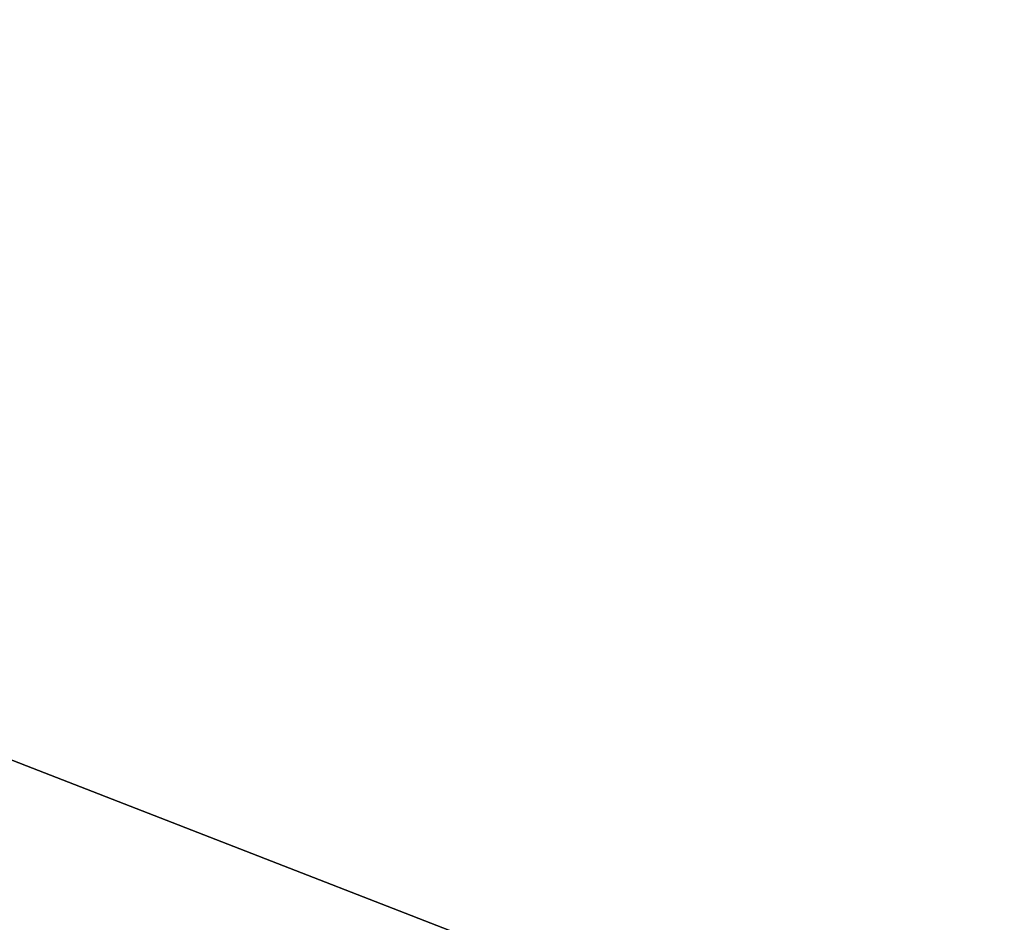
# Model space of a CAD drawing. Extents: x -250 to 250, y -963 to 894.
# Tile 872 of 1056: x -146.565 to -146.059, y 814.94 to 815.404. Entities that reach past the tile are written whole.
import ezdxf

# ---------------------------------------------------------------- set-up
doc = ezdxf.new("R2010")
doc.units = 0
doc.header["$LTSCALE"] = 65.185185
for name, color, linetype in [('1654', 7, 'CONTINUOUS'), ('674', 7, 'CONTINUOUS'), ('770', 7, 'CONTINUOUS'), ('771', 7, 'CONTINUOUS')]:
    doc.layers.add(name, color=color, linetype=linetype)

msp = doc.modelspace()

# ---------------------------------------------------------------- linework, layer by layer
at = {"layer": '1654', "color": 7, "linetype": 'CONTINUOUS'}
for points in [[(-150, 816.35832, -68.65), (-143.65716, 813.8908, -68.65), (-150, 815.13358, -68.62499), (-150, 816.35832, -68.65)], [(-143.65716, 813.8908, -68.65), (-150, 813.91088, -68.55), (-150, 815.13358, -68.62499), (-143.65716, 813.8908, -68.65)]]:
    msp.add_3dface(points, dxfattribs=at)
at = {"layer": '674', "color": 7, "linetype": 'CONTINUOUS'}
for points in [[(210, 814, -11), (-210, 814, -11), (-210, 818.77272, -9.91066), (210, 814, -11)], [(210, 818.77272, -9.91066), (210, 814, -11), (-210, 818.77272, -9.91066), (210, 818.77272, -9.91066)], [(210, 818.77271, 9.91066), (-210, 818.77271, 9.91066), (-210, 814, 11), (210, 818.77271, 9.91066)], [(210, 814, 11), (210, 818.77271, 9.91066), (-210, 814, 11), (210, 814, 11)]]:
    msp.add_3dface(points, dxfattribs=at)
at = {"layer": '770', "color": 7, "linetype": 'CONTINUOUS'}
msp.add_3dface([(-150, 816.35832, -68.65), (-143.48762, 815.58224, -68.65), (-143.65716, 813.8908, -68.65), (-150, 816.35832, -68.65)], dxfattribs=at)
at = {"layer": '771', "color": 7, "linetype": 'CONTINUOUS'}
for points in [[(-145.51201, 815.82146, -15.65), (-150, 817, -15.65), (-157.55537, 813.46071, -15.65), (-145.51201, 815.82146, -15.65)], [(-145.51201, 815.82146, -15.65), (-157.55537, 813.46071, -15.65), (-150, 814.1, -15.65), (-145.51201, 815.82146, -15.65)], [(-142.19883, 813.20147, -15.65), (-145.51201, 815.82146, -15.65), (-150, 814.1, -15.65), (-142.19883, 813.20147, -15.65)]]:
    msp.add_3dface(points, dxfattribs=at)

doc.saveas('drawing.dxf')
